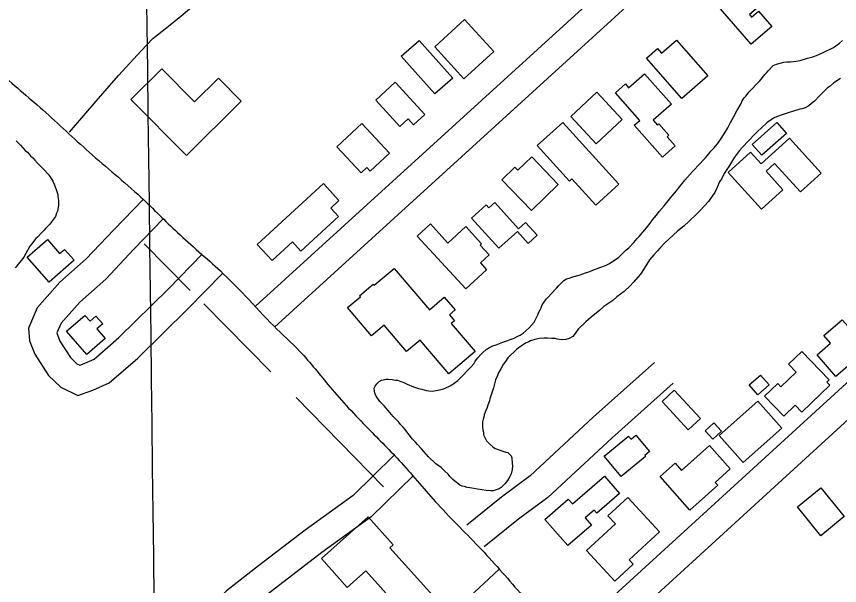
# Model space of a CAD drawing. Extents: x 3704301 to 3742427, y 506229 to 532009.
# Drawn here: x 3729457 to 3730339, y 518924 to 519534 of the extents above; entities that cross this region are included whole.
import ezdxf

# ---------------------------------------------------------------- set-up
doc = ezdxf.new("R2010")
doc.units = 0
for name, color, linetype in [('V-BLDG-OTLN', 7, 'Continuous'), ('V-GRID-MAJR', 7, 'Continuous'), ('V-ROAD-CNTR', 7, 'Continuous'), ('V-SITE-VEGE', 7, 'Continuous'), ('V-TOPO-SHOR', 7, 'Continuous')]:
    doc.layers.add(name, color=color, linetype=linetype)

msp = doc.modelspace()

# ---------------------------------------------------------------- linework, layer by layer
at = {"layer": 'V-BLDG-OTLN'}
for points in [[(3730229.57, 519584.72), (3730258.94, 519550.64), (3730242.45, 519536.42), (3730244.77, 519533.72), (3730252.35, 519540.26), (3730266.54, 519523.8), (3730244.44, 519504.75), (3730202.07, 519553.9), (3730212.09, 519562.54), (3730208.57, 519566.62)], [(3729936.61, 519467.74), (3729905.33, 519502.04), (3729937.37, 519531.27), (3729968.66, 519496.96)], [(3729888.58, 519508.7), (3729924.64, 519468.26), (3729905.64, 519451.32), (3729869.58, 519491.77)], [(3730164.53, 519509.18), (3730198.09, 519470.85), (3730170.1, 519446.35), (3730132.09, 519489.76), (3730143.95, 519500.14), (3730148.4, 519495.06)], [(3729579.91, 519445.44), (3729613.09, 519478.33), (3729648.12, 519442.99), (3729673.7, 519468.33), (3729698.1, 519443.71), (3729639.35, 519385.48)], [(3730130.06, 519473), (3730158.87, 519440.26), (3730139.48, 519423.2), (3730144.03, 519418.03), (3730145.54, 519419.35), (3730156.32, 519407.09), (3730154.49, 519405.48), (3730163.01, 519395.79), (3730149.27, 519383.7), (3730119.21, 519417.88), (3730124.96, 519422.94), (3730098.88, 519452.59), (3730109.63, 519462.04), (3730113.12, 519458.09)], [(3729863.03, 519464.04), (3729894.86, 519429.47), (3729882.68, 519418.25), (3729876.77, 519424.65), (3729868.09, 519416.66), (3729842.16, 519444.82)], [(3730079.16, 519453.27), (3730106.25, 519424.02), (3730078.2, 519398.05), (3730051.11, 519427.29)], [(3729826.52, 519366.9), (3729800.55, 519394.82), (3729827.25, 519419.65), (3729856.87, 519387.8), (3729836.28, 519368.64), (3729832.62, 519372.58)], [(3730042.71, 519420.84), (3730102.77, 519354.61), (3730077.86, 519332.02), (3730052.19, 519360.33), (3730049.68, 519358.05), (3730015.29, 519395.97)], [(3730245.56, 519397.24), (3730271.9, 519420.72), (3730282.28, 519409.08), (3730255.94, 519385.6)], [(3730255.41, 519327.88), (3730219.65, 519367.25), (3730243.58, 519388.99), (3730255, 519376.43), (3730285.42, 519404.07), (3730319.47, 519366.59), (3730297.16, 519346.33), (3730269.54, 519376.74), (3730260.46, 519368.49), (3730278.39, 519348.76)], [(3730009.35, 519383.87), (3730037.8, 519354.38), (3730008.98, 519326.57), (3729977.39, 519359.3), (3729991.35, 519372.77), (3729994.48, 519369.52)], [(3729802.37, 519320.1), (3729761.95, 519282.95), (3729752.87, 519292.83), (3729731.15, 519272.87), (3729715.25, 519290.17), (3729786.09, 519355.27), (3729802.78, 519337.11), (3729794.08, 519329.11)], [(3729973.95, 519285.95), (3729944.89, 519318.13), (3729960.64, 519332.36), (3729963.45, 519329.25), (3729969.66, 519334.86), (3729995.07, 519306.71), (3730002.73, 519313.62), (3730015.05, 519299.98), (3730005.36, 519291.24), (3729993.89, 519303.95)], [(3729938.58, 519242.4), (3729886.63, 519299.04), (3729900.76, 519312), (3729919.53, 519291.53), (3729938.75, 519309.16), (3729955.62, 519290.77), (3729954.13, 519289.41), (3729963.8, 519278.87), (3729954.31, 519270.18), (3729960.96, 519262.93)], [(3729519.03, 519273.06), (3729492.3, 519249.75), (3729468.91, 519276.57), (3729490.41, 519295.32), (3729503.58, 519280.21), (3729508.81, 519284.77)], [(3729948.64, 519175.49), (3729920.41, 519151.42), (3729889.63, 519187.52), (3729875.27, 519175.29), (3729851.17, 519203.56), (3729837.81, 519192.17), (3729812.12, 519222.31), (3729825.81, 519233.99), (3729824.82, 519235.14), (3729839.52, 519247.67), (3729840.65, 519246.36), (3729861.88, 519264.46), (3729899.77, 519220.02), (3729915.66, 519233.57), (3729927.29, 519219.93), (3729921.04, 519214.6), (3729926.4, 519208.3), (3729923.08, 519205.47)], [(3729532.68, 519172.12), (3729511.06, 519196.98), (3729530.67, 519214.04), (3729536.1, 519207.8), (3729542.5, 519213.37), (3729549.68, 519205.11), (3729543.47, 519199.71), (3729552.48, 519189.35)], [(3730381.43, 519188.49), (3730335.1, 519148.48), (3730314.95, 519171.82), (3730329.37, 519184.28), (3730322.31, 519192.45), (3730341.85, 519209.33), (3730348.51, 519201.62), (3730360.87, 519212.3)], [(3730298.83, 519175.33), (3730328.12, 519144.78), (3730325.53, 519142.3), (3730328.62, 519139.07), (3730298.6, 519110.28), (3730291.38, 519117.82), (3730279.22, 519106.16), (3730258.66, 519127.6), (3730272.81, 519141.18), (3730276.33, 519137.5), (3730292.64, 519153.14), (3730284.52, 519161.61)], [(3730242.34, 519139.42), (3730254.31, 519150.05), (3730263.58, 519139.6), (3730251.6, 519128.97)], [(3730161.99, 519133.93), (3730190.19, 519103.62), (3730177.08, 519091.42), (3730148.88, 519121.72)], [(3730209.94, 519085.34), (3730251.46, 519122.24), (3730277.35, 519093.11), (3730235.84, 519056.21)], [(3730203.24, 519081.38), (3730195.14, 519090.15), (3730204.46, 519098.75), (3730212.56, 519089.97)], [(3730105.25, 519041.19), (3730087.05, 519063.04), (3730112.99, 519084.66), (3730115.69, 519081.41), (3730120.75, 519085.62), (3730135.38, 519068.07), (3730130.34, 519063.87), (3730131.21, 519062.82)], [(3730199.6, 519074.49), (3730221.96, 519049.48), (3730205.84, 519035.06), (3730208.65, 519031.91), (3730178.86, 519005.28), (3730146.73, 519041.21), (3730162.8, 519055.58), (3730169.75, 519047.8)], [(3730048.06, 518967.21), (3730023.45, 518995.42), (3730048.42, 519017.21), (3730053, 519011.96), (3730087.12, 519041.72), (3730103.21, 519023.28), (3730078.92, 519002.09), (3730076.06, 519005.36), (3730066.61, 518997.11), (3730073.41, 518989.31)], [(3730344.2, 518998.35), (3730319.14, 518977.89), (3730293.86, 519008.86), (3730318.92, 519029.32)], [(3730112.33, 519018.8), (3730146.12, 518982.1), (3730113.52, 518952.08), (3730118.01, 518947.21), (3730098.32, 518929.07), (3730068.03, 518961.96), (3730099.01, 518990.49), (3730091.01, 518999.17)], [(3729783.96, 518953.33), (3729833.91, 518998.22), (3729860.94, 518968.15), (3729857.38, 518964.95), (3729919.64, 518895.68), (3729901.5, 518879.38), (3729887.19, 518895.29), (3729878.8, 518887.75), (3729831.57, 518940.3), (3729811.71, 518922.45)]]:
    msp.add_lwpolyline(points, close=True, dxfattribs=at)
at = {"layer": 'V-GRID-MAJR'}
msp.add_spline([(3729691.64, 511904.25), (3729616.75, 517961.66), (3729541.82, 524022.16), (3729466.89, 530082.67), (3729466.85, 530085.73)], degree=3, dxfattribs=at)
at = {"layer": 'V-ROAD-CNTR'}
for points in [[(3729514.14, 519410.3), (3729542.85, 519443.52), (3729554.58, 519457.35), (3729566.52, 519471), (3729578.66, 519484.47), (3729590.99, 519497.76), (3729603.52, 519510.87), (3729618.45, 519522.66), (3729633.22, 519534.64), (3729647.85, 519546.8), (3729662.33, 519559.13), (3729676.66, 519571.65), (3729690.83, 519584.34), (3729755.81, 519643.32), (3729927.98, 519801.13)], [(3729713.35, 519223.75), (3730258.04, 519720.24)], [(3729733.56, 519201.58), (3730278.76, 519698.53)], [(3730044.1, 518864.79), (3730607.32, 519379.65)], [(3729593.02, 519338.41), (3729561.47, 519305.88), (3729532.04, 519274.54), (3729503.93, 519249.6), (3729479.53, 519222.09), (3729470.06, 519200.23), (3729471.36, 519186.92), (3729477.13, 519172.47), (3729491.77, 519149.65), (3729504.77, 519137.21), (3729523.13, 519128.34), (3729539.12, 519133.75), (3729556.69, 519141.57), (3729587.2, 519168.12), (3729641.31, 519221.37), (3729677.87, 519258.86)], [(3729614.56, 519317.52), (3729583.17, 519285.16), (3729552.97, 519253.01), (3729525.19, 519228.36), (3729505.15, 519205.77), (3729500.67, 519195.42), (3729500.8, 519194.08), (3729503.93, 519186.26), (3729515.1, 519168.85), (3729522.08, 519162.16), (3729525.14, 519160.69), (3729528.19, 519161.72), (3729540.39, 519167.15), (3729566.81, 519190.15), (3729620.05, 519242.54), (3729656.39, 519279.81)], [(3730140.69, 519163.57), (3730075.19, 519104.93), (3730007.46, 519042.02), (3729976.89, 519019.24), (3729939.64, 518989.2)], [(3730160.7, 519141.21), (3730095.4, 519082.76), (3730026.69, 519018.94), (3729995.28, 518995.53), (3729958.48, 518965.85)], [(3730064.34, 518842.65), (3730386.27, 519136.94)], [(3729861.75, 519063.79), (3729817.85, 519021.03), (3729766.61, 518983.78), (3729716.49, 518945.46), (3729682.45, 518918.69), (3729650.41, 518886.15), (3729611.87, 518854.59), (3729574.61, 518824.51)], [(3729882.68, 519042.3), (3729837.24, 518998.04), (3729784.54, 518959.72), (3729734.87, 518921.76), (3729702.49, 518896.29), (3729670.66, 518863.96), (3729630.79, 518831.31), (3729593.46, 518801.17)], [(3729973.92, 518941.75), (3729942.52, 518912.35), (3729838.37, 518827.33), (3729751.3, 518751.45), (3729621.22, 518653.16)]]:
    msp.add_lwpolyline(points, dxfattribs=at)
msp.add_spline([(3729081.97, 519774.87), (3729126.31, 519739.4), (3729179.03, 519698.87), (3729227.73, 519661.65), (3729275.56, 519622.64), (3729317.35, 519588.31), (3729358.79, 519551.91), (3729395.49, 519520.66), (3729437.65, 519476.68), (3729485.6, 519434.28), (3729535.25, 519388.94), (3729590.52, 519340.75), (3729629.81, 519302.88), (3729675.73, 519261.61), (3729702.72, 519234.68), (3729732.88, 519202.67), (3729760.9, 519175.43), (3729793.14, 519137.34), (3729833.98, 519092.89), (3729869.41, 519056.23), (3729908.68, 519011.59), (3729955.34, 518963.25), (3729999.59, 518913.45), (3730111.37, 518791.24)], degree=3, dxfattribs=at)
at = {"layer": 'V-SITE-VEGE'}
for points in [[(3730332.5, 519501.24), (3730335.18, 519502.94), (3730338.92, 519505.76), (3730342.39, 519508.83)], [(3729931.6, 519145.57), (3729944.33, 519158.94), (3729947.25, 519162.28), (3729948.81, 519165.04), (3729951.45, 519168.37), (3729954.63, 519171.98), (3729956.75, 519174.22), (3729960.48, 519177.57), (3729964.24, 519179.57), (3729967.74, 519181.28), (3729971.25, 519182.46), (3729978.52, 519185.36), (3729983.65, 519187.12), (3729986.35, 519188.27), (3729990.67, 519189.74), (3729994.43, 519191.73), (3729996.85, 519192.88), (3730000.07, 519194.86), (3730006.45, 519200.73), (3730011.75, 519206.85), (3730014.61, 519212.36), (3730015.92, 519214.58), (3730016.68, 519216.77), (3730018.5, 519220.08), (3730019.26, 519222.28), (3730020.55, 519225.3), (3730022.91, 519228.9), (3730025.29, 519231.95), (3730027.15, 519233.9), (3730030.06, 519237.23), (3730035.9, 519243.36), (3730038.01, 519245.87), (3730039.6, 519247.54), (3730041.47, 519249.21), (3730043.59, 519251.45), (3730046.54, 519253.15), (3730049.24, 519254.03), (3730053.29, 519255.22), (3730060.05, 519257.02), (3730064.1, 519258.48), (3730066.79, 519259.63), (3730071.38, 519261.1), (3730074.89, 519262.55), (3730082.44, 519265.18), (3730088.37, 519267.51), (3730092.68, 519269.51), (3730102.58, 519276.56), (3730110.29, 519283.82), (3730113.22, 519286.61), (3730118.52, 519292.19), (3730122.23, 519296.36), (3730124.35, 519298.59), (3730132.29, 519308.04), (3730136.25, 519313.03), (3730138.62, 519316.35), (3730142.85, 519321.36), (3730145.74, 519325.51), (3730151.03, 519331.63), (3730159.76, 519342.18), (3730164.26, 519347.46), (3730166.37, 519350.23), (3730169.54, 519353.85), (3730173.23, 519358.84), (3730181.71, 519368.3), (3730189.67, 519376.66), (3730193.11, 519380.55), (3730195.5, 519383.06), (3730198.94, 519387.22), (3730201.05, 519390), (3730204.77, 519393.62), (3730209.52, 519399.46), (3730212.42, 519403.61), (3730217.4, 519411.35), (3730219.22, 519414.93), (3730220.52, 519417.14), (3730222.34, 519420.72), (3730225.99, 519427.35), (3730229.11, 519433.41), (3730233.55, 519441.14), (3730234.84, 519443.89), (3730236.94, 519447.21), (3730238.53, 519448.88), (3730242.22, 519453.6), (3730253.63, 519465.58), (3730259.19, 519472.24), (3730260.78, 519473.92), (3730262.63, 519476.14), (3730267.93, 519481.71), (3730271.43, 519483.43), (3730279.27, 519485.52), (3730282.53, 519485.87), (3730286.61, 519485.97), (3730289.87, 519486.33), (3730292.31, 519486.39), (3730296.92, 519487.32), (3730304.75, 519489.68), (3730307.73, 519490.3), (3730310.43, 519491.18), (3730314.21, 519492.63), (3730320.94, 519495.52), (3730332.5, 519501.24)], [(3730340.12, 519467.96), (3730332.89, 519463.16), (3730328.89, 519459.79), (3730325.95, 519457.54), (3730321.7, 519453.36), (3730317.44, 519449.44), (3730312.14, 519443.6), (3730309.2, 519441.08), (3730306, 519438.55), (3730302.24, 519436.55), (3730299, 519435.39), (3730296.56, 519435.05), (3730294.41, 519434.18), (3730290.89, 519433.28), (3730284.14, 519431.21), (3730275.5, 519428.28), (3730273.61, 519427.42), (3730269.84, 519425.97), (3730267.96, 519425.1), (3730264.21, 519422.56), (3730261.27, 519420.31), (3730255.15, 519414.72), (3730251.69, 519411.37), (3730248.23, 519408.29), (3730234.96, 519394.36), (3730232.06, 519390.75), (3730226.51, 519383.54), (3730221.29, 519374.71), (3730217.6, 519369.44), (3730215.51, 519366.13), (3730212.92, 519360.89), (3730210.56, 519357.03), (3730207.73, 519350.43), (3730205.39, 519345.74), (3730202.77, 519341.87), (3730198.55, 519336.05), (3730189.81, 519326.31), (3730186.35, 519322.96), (3730178.11, 519315.14), (3730172.25, 519309.83), (3730165.85, 519304.5), (3730151.47, 519291.36), (3730146.43, 519286.07), (3730144.05, 519283.29), (3730140.07, 519279.11), (3730135.31, 519273.55), (3730129.81, 519264.43), (3730125.88, 519258.35), (3730117.94, 519249.18), (3730114.76, 519245.83), (3730108.37, 519239.69), (3730100.62, 519234.06), (3730096.36, 519230.14), (3730092.88, 519227.88), (3730089.67, 519225.63), (3730086.73, 519223.38), (3730082.19, 519219.73), (3730073.12, 519212.16), (3730067.26, 519207.12), (3730059.55, 519199.58), (3730057.96, 519197.91), (3730056.65, 519195.7), (3730054.81, 519193.21), (3730053.21, 519191.54), (3730049.46, 519189.27), (3730045.68, 519188.09), (3730040.78, 519187.97), (3730036.68, 519188.68), (3730034.5, 519189.17), (3730030.96, 519189.09), (3730026.04, 519189.78), (3730022.78, 519189.7), (3730017.62, 519189.3), (3730012.75, 519188.1), (3730008.16, 519186.63), (3730006.27, 519185.76), (3730002.5, 519184.31), (3730000.1, 519182.35), (3729996.07, 519180.07), (3729993.14, 519177.55), (3729983.83, 519168.61), (3729981.21, 519164.47), (3729978.84, 519161.42)], [(3729457.03, 519401.09), (3729458.98, 519398.97), (3729461.77, 519396.32), (3729466.79, 519390.73), (3729469.02, 519388.88), (3729472.38, 519384.88), (3729474.87, 519382.77), (3729476.83, 519380.37), (3729479.9, 519377.19), (3729487.15, 519370.02), (3729491.34, 519365.23), (3729493.31, 519362.56), (3729496.14, 519358), (3729497.85, 519354.51), (3729500.19, 519348.04), (3729501.66, 519343.46), (3729501.71, 519341.28), (3729502.36, 519337.22), (3729502.2, 519332.32), (3729502, 519329.6), (3729501.28, 519325.78), (3729500.24, 519323.58), (3729498.97, 519320.01), (3729494.76, 519314.2), (3729492.91, 519311.98), (3729488.41, 519307.25), (3729486.82, 519305.3), (3729484.17, 519302.52), (3729479.67, 519297.79), (3729478.07, 519296.39), (3729473.32, 519290.29), (3729471.75, 519288.08), (3729465.23, 519276.5), (3729461.02, 519270.96), (3729457.58, 519267.07), (3729455.99, 519265.13)], [(3729978.84, 519161.42), (3729976.23, 519156.73), (3729973.62, 519152.31), (3729972.59, 519149.57), (3729970.53, 519144.89), (3729968.29, 519136.39), (3729966.27, 519130.09), (3729964.49, 519124.6), (3729964, 519122.41), (3729962.21, 519117.74), (3729961.46, 519115.27), (3729960.17, 519112.25), (3729958.39, 519107.3), (3729957.89, 519105.11), (3729957.14, 519102.65), (3729956.66, 519099.92), (3729956.71, 519097.74), (3729956.53, 519093.92), (3729956.87, 519091.48), (3729957.48, 519088.78), (3729957.81, 519086.07), (3729959.54, 519082.3), (3729960.97, 519079.61), (3729964.04, 519076.42), (3729967.66, 519072.97), (3729970.15, 519071.4), (3729981.4, 519067.59), (3729983.59, 519067.1), (3729985.25, 519065.78), (3729987.21, 519063.65), (3729988.08, 519061.22), (3729988.5, 519055.24), (3729988.83, 519052.8), (3729988.39, 519048.71), (3729987.14, 519044.05), (3729985.85, 519041.3), (3729983.24, 519036.88), (3729980.6, 519033.55), (3729976.61, 519029.64), (3729974.47, 519027.96), (3729967.99, 519025.9), (3729965.54, 519025.84), (3729960.36, 519026.26), (3729951.08, 519027.66), (3729947.24, 519028.66), (3729943.14, 519029.37), (3729940.14, 519029.57), (3729937.12, 519030.59), (3729934.66, 519031.07), (3729932.46, 519032.11), (3729924.96, 519038.18), (3729921.62, 519041.37), (3729919.66, 519043.77), (3729916.31, 519047.22), (3729914.08, 519049.07), (3729912.13, 519050.93), (3729906.6, 519054.88), (3729898.79, 519062.31), (3729891.24, 519070.83), (3729886.77, 519075.62), (3729884.8, 519078.02), (3729881.72, 519081.49), (3729873.31, 519091.9), (3729871.62, 519094.3), (3729868.82, 519097.23), (3729866.86, 519099.63), (3729861, 519105.75), (3729855.67, 519112.15), (3729852.88, 519114.8), (3729851.48, 519116.67), (3729848.12, 519120.13), (3729846.72, 519121.73), (3729842.5, 519127.61), (3729841.06, 519130.84), (3729840.74, 519133.01), (3729840.66, 519136), (3729841.7, 519138.21), (3729843.54, 519140.7), (3729845.93, 519143.21), (3729848.34, 519144.63), (3729853.22, 519145.56), (3729855.94, 519145.63), (3729859.75, 519145.45), (3729863.31, 519144.72), (3729865.49, 519144.5), (3729869.06, 519143.23), (3729871.53, 519142.47), (3729875.94, 519140.4), (3729882.53, 519137.57), (3729888.02, 519135.8), (3729891.58, 519134.8), (3729896.51, 519133.56), (3729898.97, 519133.07), (3729902.79, 519132.89), (3729909.02, 519133.86), (3729914.7, 519135.36), (3729920.36, 519137.67), (3729922.51, 519138.82), (3729926.26, 519141.36), (3729930, 519144.17), (3729931.6, 519145.57)]]:
    msp.add_lwpolyline(points, dxfattribs=at)
at = {"layer": 'V-TOPO-SHOR'}
for p, q in [((3729643.52, 519240.79), (3729593.97, 519290.9)), ((3729729.73, 519153.35), (3729658.06, 519226.4)), ((3729850.39, 519030.44), (3729756.88, 519126.17))]:
    msp.add_line(p, q, dxfattribs=at)

doc.saveas('drawing.dxf')
